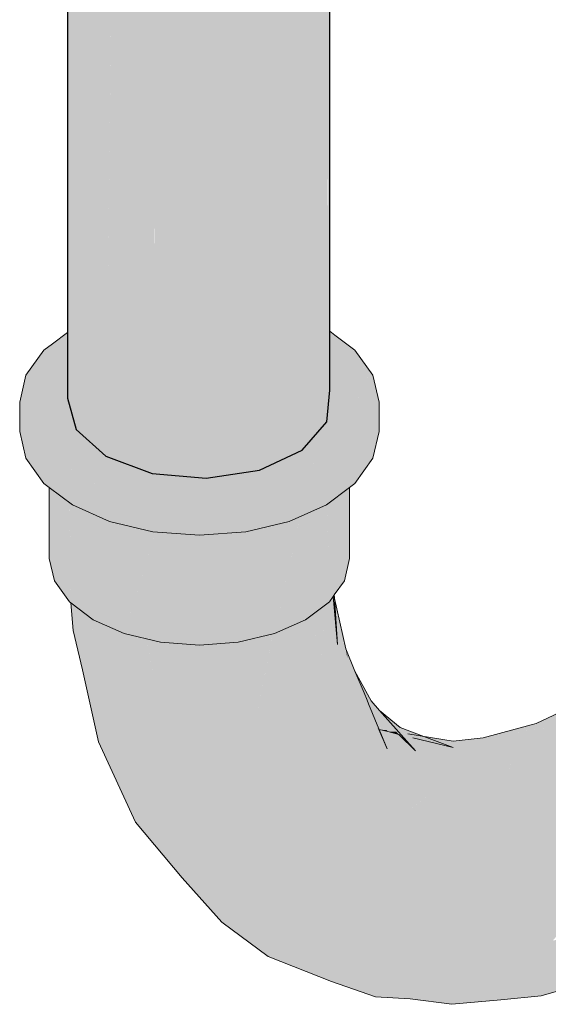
# Model space of a CAD drawing. Header units: millimetres. Extents: x 2 to 902, y -447 to 199.
# Tile 331 of 656: x 68.807 to 69.052, y 95.843 to 96.299. Entities that reach past the tile are written whole.
import ezdxf

# ---------------------------------------------------------------- set-up
doc = ezdxf.new("R2010")
doc.units = ezdxf.units.MM
doc.header["$MEASUREMENT"] = 0
doc.layers.add('AF-Condutos', color=4, linetype='Continuous', lineweight=25)
doc.layers.add('AF-Conexões', color=9, linetype='Continuous', lineweight=18)

msp = doc.modelspace()

# ---------------------------------------------------------------- hatches: boundary and pattern name
at = {"layer": 'AF-Condutos', "linetype": 'Continuous'}
for points in [[(68.82931, 96.15395), (68.82924, 96.12346), (68.83324, 96.10894), (68.8471, 96.09661), (68.86846, 96.0886), (68.8936, 96.0863), (68.91821, 96.0901), (68.89485, 96.17973), (68.8936, 96.18028), (68.87514, 96.18847), (68.86985, 96.19081), (68.86977, 96.18442), (68.86976, 96.19085), (68.86846, 96.19143), (68.86846, 96.18344), (68.86846, 96.19143), (68.86976, 96.19085), (68.86846, 97.9306), (68.84831, 96.20035), (68.84793, 96.16798), (68.8471, 96.16735), (68.83361, 96.15719), (68.83324, 96.15692), (68.83361, 96.15719), (68.8471, 96.16735), (68.84793, 96.16798), (68.86846, 97.9306), (68.8471, 97.93861), (68.86846, 97.9306), (68.86977, 96.18442), (68.8936, 97.9283), (68.86985, 96.19081), (68.87514, 96.18847), (68.8936, 96.18028), (68.8936, 96.20237), (68.8936, 96.18028), (68.89485, 96.17973), (68.91821, 96.0901), (68.90051, 96.17722), (68.89516, 96.20355), (68.90051, 96.17722), (68.91821, 96.0901), (68.91821, 96.16938), (68.91821, 96.0901), (68.93799, 96.09936), (68.91905, 96.169), (68.91821, 96.2209), (68.91905, 96.169), (68.93799, 96.09936), (68.92816, 96.16497), (68.91962, 96.22197), (68.91821, 97.9321), (68.91962, 96.22197), (68.92816, 96.16497), (68.93799, 96.09936), (68.93799, 96.16061), (68.93799, 96.2358), (68.93799, 97.94136), (68.93799, 96.16061), (68.93799, 96.09936), (68.94955, 96.11246), (68.9392, 96.16008), (68.93839, 96.1638), (68.93837, 96.16044), (68.94955, 97.95446), (68.94955, 96.11246), (68.95089, 97.96913), (68.94176, 97.98286), (68.8904, 97.96361), (68.94176, 97.98286), (68.92376, 97.99326), (68.89998, 97.99853), (68.87456, 97.99776), (68.85186, 97.99108), (68.83584, 97.97966), (68.82924, 97.96546), (68.82924, 96.12346), (68.83324, 97.95094)], [(68.95089, 96.1544), (68.95089, 97.96913), (68.94959, 96.15538), (68.94955, 96.11246), (68.95089, 96.12713)], [(68.94955, 97.95446), (68.93839, 96.1638), (68.94955, 96.15541)], [(68.9392, 96.16008), (68.94955, 96.11246), (68.94955, 96.15541), (68.94929, 96.15561), (68.93839, 96.1638)]]:
    msp.add_hatch(color=151, dxfattribs=at).paths.add_polyline_path(points)
at = {"layer": 'AF-Conexões', "linetype": 'Continuous'}
for points in [[(68.95089, 96.1544), (68.95089, 96.15338), (68.95089, 96.15216), (68.95089, 96.14466), (68.95089, 96.12713), (68.95034, 96.1211), (68.94955, 96.11246), (68.93799, 96.09936), (68.94882, 96.10442), (68.93799, 96.09936), (68.93488, 96.0979), (68.92844, 96.09489), (68.92108, 96.09144), (68.91992, 96.0909), (68.91908, 96.09051), (68.91196, 96.07517), (68.92151, 96.08068), (68.94806, 96.09601), (68.94899, 96.1045), (68.94806, 96.09601), (68.95089, 96.10472), (68.95081, 96.10535), (68.94991, 96.11286), (68.95081, 96.10535), (68.95089, 96.10472), (68.95089, 96.10539), (68.95089, 96.10472), (68.94806, 96.09601), (68.95089, 96.09764), (68.95115, 96.10551), (68.95089, 96.11397), (68.95089, 96.12175), (68.95089, 96.11397), (68.95115, 96.10551), (68.95089, 96.09764), (68.95278, 96.10627), (68.95566, 96.11937), (68.95278, 96.10627), (68.95089, 96.09764), (68.95318, 96.10646), (68.95689, 96.12077), (68.95889, 96.10913), (68.95689, 96.12077), (68.95318, 96.10646), (68.95089, 96.09764), (68.95997, 96.10288), (68.95997, 96.10963), (68.95997, 96.10288), (68.97085, 96.10917), (68.96873, 96.11373), (68.96785, 96.11332), (68.96873, 96.11373), (68.95997, 96.12425), (68.96873, 96.11373), (68.96251, 96.12713), (68.95997, 96.13261), (68.9528, 96.14806), (68.96251, 96.12713), (68.9661, 96.13121), (68.96251, 96.12713), (68.97085, 96.10917), (68.95997, 96.10288), (68.91196, 96.07517), (68.95997, 96.09643), (68.91196, 96.07517), (68.84876, 96.07997), (68.82083, 96.09609), (68.82728, 96.09237), (68.84876, 96.07997), (68.84011, 96.0912), (68.84876, 96.07997), (68.85679, 96.08799), (68.85388, 96.08994), (68.84371, 96.09087), (68.85388, 96.08994), (68.85679, 96.08799), (68.85468, 96.08986), (68.83979, 96.09935), (68.83141, 96.10249), (68.82977, 96.1031), (68.83141, 96.10249), (68.83979, 96.09935), (68.85468, 96.08986), (68.85679, 96.08799), (68.85833, 96.08953), (68.84876, 96.07997), (68.85129, 96.07977), (68.88987, 96.07684), (68.8798, 96.08417), (68.88987, 96.07684), (68.90237, 96.07589), (68.91196, 96.07517), (68.91617, 96.08424), (68.91604, 96.08425), (68.91232, 96.08459), (68.91209, 96.08461), (68.90739, 96.08504), (68.8943, 96.07892), (68.90739, 96.08504), (68.91209, 96.08461), (68.91232, 96.08459), (68.91604, 96.08425), (68.91617, 96.08424), (68.91895, 96.09022), (68.9187, 96.09018), (68.91895, 96.09022), (68.91908, 96.09051), (68.91821, 96.0901), (68.8936, 96.0863), (68.88014, 96.08423), (68.8936, 96.0863), (68.89239, 96.08641), (68.892, 96.08645), (68.87929, 96.08454), (68.892, 96.08645), (68.88206, 96.08736), (68.86846, 96.0886), (68.86113, 96.08927), (68.86846, 96.0886), (68.86297, 96.09066), (68.86041, 96.09162), (68.8471, 96.09661), (68.83682, 96.10575), (68.83511, 96.10728), (68.82862, 96.10353), (68.82083, 96.09903), (68.82862, 96.10353), (68.82924, 96.10389), (68.83389, 96.10658), (68.82924, 96.11164), (68.83389, 96.10658), (68.83511, 96.10728), (68.83324, 96.10894), (68.82924, 96.12346), (68.82924, 96.11249), (68.82924, 96.12346), (68.82494, 96.11632), (68.82245, 96.10585), (68.82494, 96.11632), (68.82083, 96.11998), (68.82083, 96.10645), (68.82065, 96.10652), (68.82083, 96.10645), (68.82083, 96.11998), (68.82031, 96.12043), (68.81913, 96.10709), (68.82031, 96.12043), (68.82083, 96.11998), (68.82494, 96.11632), (68.82924, 96.12346), (68.82924, 96.12444), (68.82924, 96.12898), (68.82924, 96.14734), (68.82924, 96.15317), (68.82924, 96.1539), (68.8223, 96.14867), (68.81828, 96.14565), (68.82293, 96.14637), (68.81828, 96.14565), (68.81059, 96.12908), (68.81142, 96.12834), (68.81059, 96.12908), (68.80712, 96.12161), (68.81576, 96.12449), (68.82785, 96.12852), (68.82083, 96.12618), (68.81576, 96.12449), (68.80712, 96.12161), (68.81732, 96.10777), (68.80712, 96.12161), (68.81275, 96.10948), (68.81828, 96.09756), (68.82083, 96.09565), (68.81828, 96.09756), (68.80712, 96.12161), (68.80996, 96.10917), (68.80712, 96.12161), (68.80712, 96.10801), (68.80996, 96.09557), (68.81828, 96.08396), (68.82083, 96.08466), (68.83152, 96.08761), (68.82083, 96.08466), (68.81828, 96.08396), (68.82083, 96.08205), (68.83152, 96.07401), (68.84876, 96.06637), (68.86885, 96.07516), (68.8904, 96.07352), (68.86885, 96.07516), (68.84876, 96.06637), (68.86885, 96.06156), (68.8904, 96.05992), (68.91196, 96.06157), (68.93205, 96.06637), (68.93205, 96.07997), (68.93205, 96.06637), (68.94928, 96.08761), (68.93205, 96.06637), (68.94928, 96.07401), (68.95997, 96.09564), (68.94928, 96.07401), (68.95997, 96.09301), (68.96253, 96.09756), (68.95997, 96.09301), (68.94928, 96.07401), (68.95997, 96.08204), (68.96253, 96.08396), (68.97085, 96.09557), (68.97369, 96.10801), (68.97369, 96.12161), (68.96649, 96.13164), (68.95301, 96.15042), (68.96649, 96.13164), (68.97369, 96.12161), (68.96815, 96.13353), (68.96253, 96.14565), (68.95321, 96.15266)], [(68.80712, 96.12161), (68.81828, 96.14565), (68.80997, 96.13405)], [(68.96253, 96.14565), (68.97369, 96.12161), (68.97085, 96.13405)], [(68.82239, 96.08088), (68.82083, 96.08205), (68.82083, 96.04921), (68.82321, 96.03881), (68.83015, 96.02913), (68.8309, 96.02857), (68.83015, 96.07503), (68.83015, 96.0378), (68.83015, 96.07503), (68.82694, 96.07745), (68.82675, 96.07759), (68.82512, 96.07882), (68.82321, 96.08025)], [(68.95905, 96.08135), (68.95759, 96.08025), (68.95627, 96.07926), (68.95624, 96.07924), (68.95596, 96.07903), (68.95568, 96.07882), (68.95106, 96.07535), (68.95065, 96.07504), (68.95065, 96.06481), (68.94967, 96.0743), (68.95065, 96.02912), (68.95211, 96.0436), (68.95244, 96.03887), (68.95284, 96.03307), (68.95244, 96.03887), (68.95211, 96.0436), (68.9517, 96.03953), (68.95152, 96.03777), (68.95065, 96.02912), (68.95243, 96.03161), (68.95211, 96.03509), (68.95243, 96.03161), (68.95277, 96.03209), (68.9529, 96.03227), (68.95759, 96.03882), (68.95997, 96.04921), (68.95997, 96.08204)], [(68.83032, 96.07454), (68.83032, 96.07491), (68.83015, 96.07503)], [(68.8309, 96.02857), (68.83032, 96.07454), (68.83015, 96.07503), (68.83016, 96.07461)], [(68.8304, 96.0745), (68.84122, 96.02081), (68.84122, 96.06671), (68.84122, 96.06971), (68.83918, 96.07061), (68.83252, 96.07356), (68.83258, 96.07321), (68.83252, 96.07356), (68.83152, 96.07401), (68.83032, 96.07491)], [(68.83032, 96.07491), (68.8309, 96.02857), (68.84122, 96.02081)], [(68.93717, 96.06864), (68.92519, 96.01443), (68.93959, 96.02081), (68.94828, 96.07357), (68.93959, 96.06971)], [(68.94822, 96.07322), (68.93959, 96.02081), (68.95065, 96.02912), (68.94967, 96.07418), (68.94928, 96.07401), (68.94828, 96.07357)], [(68.94967, 96.0743), (68.94928, 96.07401), (68.94967, 96.07418)], [(68.95065, 96.06481), (68.95065, 96.07462), (68.95065, 96.07504), (68.94997, 96.07453), (68.94967, 96.0743), (68.94999, 96.07432), (68.94967, 96.0743), (68.94968, 96.07419)], [(68.84122, 96.06817), (68.84122, 96.02081), (68.85319, 96.0644), (68.85342, 96.06525), (68.85231, 96.06552), (68.84876, 96.06637), (68.84122, 96.06971)], [(68.93692, 96.06753), (68.93717, 96.06864), (68.93205, 96.06637), (68.92519, 96.06473), (68.92519, 96.06332), (68.92519, 96.01443)], [(68.85342, 96.06525), (68.84122, 96.02081), (68.85561, 96.01443), (68.85561, 96.06473)], [(68.85561, 96.06257), (68.85561, 96.01443), (68.86997, 96.06129), (68.87003, 96.06147), (68.86973, 96.06149), (68.86885, 96.06156), (68.85561, 96.06473)], [(68.92276, 96.06415), (68.9084, 96.01042), (68.92519, 96.01443), (68.92519, 96.06473)], [(68.92228, 96.06235), (68.92276, 96.06415), (68.91196, 96.06157), (68.9084, 96.06129), (68.9084, 96.06072), (68.9084, 96.01042)], [(68.87003, 96.06147), (68.85561, 96.01443), (68.8724, 96.01041), (68.8904, 96.00905), (68.8904, 96.05992), (68.88797, 96.06011), (68.8724, 96.06129)], [(68.90597, 96.06111), (68.8904, 96.05992), (68.8904, 96.00905), (68.9084, 96.01042), (68.9084, 96.06129)], [(69.10934, 95.86774), (69.12573, 95.87511), (69.1354, 95.88284), (69.14054, 95.8962), (69.13974, 95.89411), (69.14054, 95.89462), (69.13974, 95.89411), (69.1372, 95.8875), (69.14049, 95.87642), (69.14054, 95.88741), (69.14054, 95.89314), (69.14054, 95.88741), (69.14049, 95.87642), (69.14054, 95.87653), (69.14542, 95.88727), (69.14609, 95.8928), (69.14054, 95.91107), (69.14054, 95.90283), (69.14397, 95.89435), (69.14054, 95.90283), (69.14054, 95.89983), (69.14216, 95.89567), (69.14125, 95.89802), (69.14054, 95.89983), (69.14054, 95.89839), (69.14054, 95.89684), (69.14074, 95.8967), (69.14054, 95.89684), (69.14054, 95.91356), (69.13103, 95.90378), (69.14054, 95.91356), (69.1354, 95.93286), (69.11733, 95.91377), (69.12393, 95.90896), (69.11733, 95.91377), (69.10881, 95.90478), (69.1354, 95.93286), (69.12574, 95.95174), (69.09279, 95.9197), (69.12574, 95.95174), (69.11272, 95.96795), (69.09521, 95.94495), (69.11272, 95.96795), (69.0979, 95.97952), (69.07728, 95.95509), (69.0979, 95.97952), (69.08691, 95.98363), (69.08309, 95.98506), (69.07061, 95.97923), (69.08309, 95.98506), (69.07006, 95.98388), (69.05213, 95.97539), (69.04653, 95.97274), (69.04421, 95.97212), (69.04102, 95.96916), (69.04996, 95.97059), (69.05049, 95.97177), (69.05172, 95.97449), (69.05154, 95.97409), (69.06527, 95.97779), (69.05154, 95.97409), (69.05049, 95.97177), (69.04996, 95.97059), (69.0532, 95.9711), (69.06629, 95.96599), (69.05597, 95.97002), (69.0532, 95.9711), (69.05057, 95.9694), (69.036, 95.95994), (69.05269, 95.95146), (69.036, 95.95994), (69.03318, 95.94768), (69.06517, 95.93962), (69.03318, 95.94768), (69.03477, 95.96002), (69.00808, 95.9616), (68.99444, 95.96676), (68.98353, 95.97089), (68.97388, 95.97877), (68.97623, 95.97613), (68.98519, 95.96831), (68.98815, 95.96781), (69.00626, 95.95575), (69.01458, 95.93983), (69.04196, 95.92895), (69.06875, 95.92233), (69.04196, 95.92895), (69.01458, 95.93983), (69.00939, 95.94976), (69.00626, 95.95575), (68.99997, 95.95746), (69.00626, 95.95575), (68.99144, 95.96562), (68.98815, 95.96781), (68.98708, 95.96799), (68.98836, 95.96695), (68.98936, 95.96613), (68.99323, 95.96296), (68.98936, 95.96613), (68.98836, 95.96695), (68.98708, 95.96799), (68.98519, 95.96831), (68.98123, 95.97176), (68.97623, 95.97613), (68.97775, 95.97441), (68.98031, 95.97211), (68.97775, 95.97441), (68.97953, 95.97241), (68.98099, 95.97077), (68.98282, 95.96871), (68.98439, 95.96844), (68.98282, 95.96871), (68.98328, 95.96818), (68.98394, 95.96744), (68.98609, 95.96692), (68.9829, 95.96769), (68.99053, 95.96002), (68.98394, 95.96744), (68.97769, 95.96895), (68.97863, 95.96723), (68.98221, 95.96062), (68.97863, 95.96723), (68.97769, 95.96895), (68.97453, 95.96971), (68.97361, 95.96994), (68.97749, 95.96097), (68.98343, 95.92933), (68.9885, 95.94903), (68.98631, 95.94055), (68.98619, 95.94006), (68.98343, 95.92933), (68.9889, 95.93355), (68.98923, 95.9338), (68.99454, 95.93789), (68.99702, 95.93979), (69.02066, 95.91384), (69.05313, 95.90727), (69.02066, 95.91384), (68.99702, 95.93979), (68.98343, 95.92933), (69.00547, 95.90307), (68.98343, 95.92933), (68.97749, 95.96097), (68.96395, 95.97502), (68.96715, 95.94653), (68.96395, 95.97502), (68.95821, 96.0073), (68.95277, 96.03209), (68.95243, 96.03161), (68.95448, 96.0093), (68.95191, 96.03007), (68.9513, 96.02961), (68.95191, 96.03007), (68.95448, 96.0093), (68.95299, 96.03089), (68.95297, 96.03115), (68.95277, 96.03209), (68.95182, 96.03076), (68.95124, 96.02996), (68.95065, 96.02912), (68.94877, 96.02772), (68.94868, 96.02638), (68.94686, 96.00059), (68.95335, 95.96177), (68.94686, 96.00059), (68.94218, 96.02195), (68.94203, 96.02264), (68.93959, 96.02081), (68.93917, 96.02062), (68.93914, 96.02047), (68.93343, 95.98802), (68.92693, 96.01484), (68.92685, 96.01516), (68.92519, 96.01443), (68.92443, 96.01424), (68.9244, 96.01407), (68.91562, 95.96887), (68.93535, 95.94967), (68.96276, 95.92342), (68.93535, 95.94967), (68.91562, 95.96887), (68.90729, 96.01033), (68.90459, 96.01013), (68.89407, 95.97998), (68.90573, 95.94353), (68.92331, 95.92401), (68.94472, 95.91717), (68.92331, 95.92401), (68.90573, 95.94353), (68.89407, 95.97998), (68.88635, 96.00935), (68.8837, 96.00955), (68.87312, 95.97623), (68.88735, 95.93954), (68.911, 95.90615), (68.93361, 95.89915), (68.95679, 95.8926), (68.9855, 95.89892), (68.95679, 95.8926), (68.93361, 95.89915), (68.911, 95.90615), (68.88735, 95.93954), (68.87312, 95.97623), (68.86566, 96.01202), (68.86236, 96.01282), (68.84999, 95.98837), (68.83878, 96.02264), (68.8353, 96.02526), (68.83208, 96.02768), (68.8309, 96.02857), (68.83193, 96.01587), (68.8363, 95.99764), (68.8569, 95.95558), (68.87219, 95.93843), (68.8569, 95.95558), (68.8363, 95.99764), (68.84364, 95.96416), (68.86778, 95.92638), (68.88941, 95.90992), (68.86778, 95.92638), (68.84364, 95.96416), (68.86074, 95.92705), (68.88248, 95.90127), (68.912, 95.88591), (68.94943, 95.86998), (68.98108, 95.87704), (69.00267, 95.8834), (69.02733, 95.88194), (69.05075, 95.88913), (69.02733, 95.88194), (69.00267, 95.8834), (68.98108, 95.87704), (68.94943, 95.86998), (68.912, 95.88591), (68.88248, 95.90127), (68.90075, 95.88064), (68.92556, 95.86722), (68.90075, 95.88064), (68.92229, 95.86483), (68.95163, 95.85326), (68.97364, 95.8543), (68.99889, 95.86097), (68.97364, 95.8543), (68.95163, 95.85326), (68.97205, 95.84609), (68.98812, 95.84523), (69.00064, 95.8503), (69.02394, 95.85736), (69.00064, 95.8503), (68.98812, 95.84523), (69.00734, 95.84262), (69.03018, 95.84471), (69.04085, 95.85213), (69.03018, 95.84471), (69.04885, 95.84657), (69.06828, 95.8547), (69.04885, 95.84657), (69.08722, 95.85779), (69.10241, 95.86981), (69.08958, 95.87743), (69.05415, 95.87218), (69.07594, 95.89542), (69.08747, 95.88022), (69.09016, 95.87825), (69.08747, 95.88022), (69.08958, 95.87743), (69.09063, 95.87791), (69.11818, 95.89059), (69.09063, 95.87791), (69.08958, 95.87743), (69.09719, 95.87291), (69.0979, 95.87261), (69.099, 95.87214), (69.10292, 95.87047), (69.099, 95.87214), (69.0979, 95.87261), (69.09719, 95.87291), (69.0988, 95.87195), (69.10241, 95.86981), (69.1032, 95.87035), (69.10241, 95.86981), (69.10349, 95.87023), (69.10241, 95.86981), (69.10209, 95.86955), (69.10532, 95.8672), (69.1077, 95.86844), (69.109, 95.86789), (69.1077, 95.86844), (69.10532, 95.8672), (69.10209, 95.86955), (69.08722, 95.85779), (69.10639, 95.86642)], [(68.95297, 96.03115), (68.9529, 96.03227), (68.95277, 96.03209)], [(68.94686, 96.00059), (68.94877, 96.02772), (68.94203, 96.02264)], [(68.83907, 96.02176), (68.84999, 95.98837), (68.84783, 96.01583), (68.84766, 96.01795), (68.84577, 96.01879), (68.84122, 96.02081), (68.83878, 96.02264)], [(68.84779, 96.0163), (68.84999, 95.98837), (68.86179, 96.01169), (68.85561, 96.01443), (68.84766, 96.01795)], [(68.93343, 95.98802), (68.93917, 96.02062), (68.92685, 96.01516)], [(68.86179, 96.01169), (68.86236, 96.01282), (68.85976, 96.01344), (68.85561, 96.01443)], [(68.8659, 96.01091), (68.87312, 95.97623), (68.88316, 96.00784), (68.8837, 96.00955), (68.87906, 96.00991), (68.8724, 96.01041), (68.86566, 96.01202)], [(68.92391, 96.0116), (68.92443, 96.01424), (68.9084, 96.01042), (68.90729, 96.01033), (68.90732, 96.01016), (68.91562, 95.96887)], [(68.90386, 96.00802), (68.90459, 96.01013), (68.8904, 96.00905), (68.88635, 96.00935), (68.88651, 96.00875), (68.89407, 95.97998)], [(68.95821, 96.0073), (68.95873, 96.00438), (68.95924, 96.00318)], [(68.97363, 95.97024), (68.96878, 95.98189), (68.96812, 95.98349), (68.96671, 95.98685), (68.96253, 95.99691), (68.95821, 96.0073), (68.95969, 96.00214), (68.96042, 96.00045), (68.96591, 95.98777), (68.96718, 95.98482), (68.96756, 95.98394), (68.96819, 95.98249), (68.96756, 95.98394), (68.96718, 95.98482), (68.96591, 95.98777), (68.96042, 96.00045), (68.95969, 96.00214), (68.95821, 96.0073), (68.95924, 96.00318), (68.95897, 96.00381), (68.95873, 96.00438), (68.959, 96.00366), (68.95934, 96.00278), (68.959, 96.00366), (68.9591, 96.00324), (68.959, 96.00366), (68.95873, 96.00438), (68.95885, 96.0037), (68.95958, 96.00103), (68.96203, 95.99213), (68.95958, 96.00103), (68.96137, 95.99288), (68.95958, 96.00103), (68.95885, 96.0037), (68.96062, 95.99372), (68.96182, 95.99083), (68.9632, 95.98751), (68.96182, 95.99083), (68.96062, 95.99372), (68.96141, 95.98931), (68.96236, 95.98835), (68.96241, 95.98815), (68.96236, 95.98835), (68.96141, 95.98931), (68.96148, 95.98891), (68.96262, 95.98716), (68.97311, 95.97111), (68.96263, 95.98715), (68.96543, 95.97436), (68.97319, 95.97092), (68.96543, 95.97436), (68.96545, 95.97428), (68.96395, 95.97502), (68.96546, 95.97423), (68.96395, 95.97502), (68.96568, 95.97322), (68.9674, 95.97144), (68.96758, 95.97125), (68.97749, 95.96097), (68.97377, 95.9699), (68.96949, 95.97094), (68.97361, 95.96994), (68.97359, 95.96999), (68.97287, 95.97037), (68.97347, 95.97027), (68.97344, 95.97034), (68.97347, 95.97027)], [(68.96998, 95.98318), (68.96253, 95.99691), (68.96286, 95.99612), (68.97054, 95.9815), (68.97388, 95.97877)], [(68.96921, 95.98404), (68.96286, 95.99612), (68.96671, 95.98685)], [(68.96395, 95.97502), (68.96545, 95.97428), (68.96543, 95.97436), (68.96263, 95.98715), (68.96148, 95.98891)], [(68.98284, 95.96775), (68.97769, 95.96895), (68.9829, 95.96769), (68.98394, 95.96744), (68.98282, 95.96871), (68.97388, 95.97877), (68.97116, 95.981), (68.97054, 95.9815), (68.97133, 95.98068), (68.97054, 95.9815), (68.97143, 95.98051), (68.97054, 95.9815), (68.96921, 95.98404), (68.96673, 95.98682), (68.96698, 95.98621), (68.96778, 95.9843), (68.96812, 95.98349), (68.9683, 95.98334), (68.96812, 95.98349), (68.96858, 95.98238), (68.96878, 95.98189), (68.96997, 95.97902), (68.97029, 95.97827), (68.97363, 95.97024), (68.97366, 95.97017), (68.97453, 95.96971), (68.97434, 95.97012), (68.96911, 95.98156), (68.97453, 95.96971), (68.97125, 95.9794), (68.9744, 95.97011), (68.97295, 95.9777), (68.9817, 95.96889), (68.97295, 95.9777), (68.97733, 95.96962), (68.97295, 95.9777), (68.9744, 95.97011), (68.97754, 95.96923), (68.9744, 95.97011), (68.97453, 95.96971), (68.97768, 95.96897)], [(69.036, 95.95994), (69.0532, 95.9711), (69.02188, 95.9661), (69.00799, 95.9645), (68.98708, 95.96799), (68.98936, 95.96613), (69.00808, 95.9616)], [(69.04317, 95.97115), (69.04421, 95.97212), (69.02188, 95.9661), (69.0379, 95.96866), (69.04102, 95.96916)], [(68.97287, 95.97037), (68.97359, 95.96999), (68.97347, 95.97027)], [(68.97347, 95.97027), (68.97359, 95.96999), (68.97363, 95.97024)], [(68.97359, 95.96999), (68.97377, 95.9699), (68.97363, 95.97024)], [(68.97377, 95.9699), (68.97359, 95.96999), (68.97361, 95.96994)], [(68.97453, 95.96971), (68.97366, 95.97017), (68.97377, 95.9699)], [(68.97377, 95.9699), (68.97769, 95.96895), (68.97733, 95.96962)], [(68.97769, 95.96895), (68.9829, 95.96769), (68.9817, 95.96889)], [(69.036, 95.95994), (69.03477, 95.96002), (69.03372, 95.95189), (69.03318, 95.94768), (69.03411, 95.95174), (69.03597, 95.95982)]]:
    msp.add_hatch(color=161, dxfattribs=at).paths.add_polyline_path(points)

# ---------------------------------------------------------------- linework, layer by layer
at = {"layer": 'AF-Condutos'}
for p, q in [((68.95089, 96.1544), (68.95089, 97.96913)), ((68.82924, 97.96546), (68.82924, 96.12346)), ((68.95089, 96.12713), (68.95089, 96.1544)), ((68.94955, 96.11246), (68.95089, 96.12713)), ((68.82924, 96.12346), (68.83324, 96.10894)), ((68.93799, 96.09936), (68.94955, 96.11246)), ((68.83324, 96.10894), (68.8471, 96.09661)), ((68.91821, 96.0901), (68.93799, 96.09936)), ((68.8471, 96.09661), (68.86846, 96.0886)), ((68.8936, 96.0863), (68.91821, 96.0901)), ((68.86846, 96.0886), (68.8936, 96.0863))]:
    msp.add_line(p, q, dxfattribs=at)
at = {"layer": 'AF-Conexões'}
for p, q in [((68.82924, 96.1539), (68.8223, 96.14867)), ((68.95321, 96.15266), (68.95089, 96.1544)), ((68.8223, 96.14867), (68.81828, 96.14565)), ((68.96253, 96.14565), (68.95321, 96.15266)), ((68.81828, 96.14565), (68.80997, 96.13405)), ((68.97085, 96.13405), (68.96253, 96.14565)), ((68.80997, 96.13405), (68.80712, 96.12161)), ((68.97369, 96.12161), (68.97085, 96.13405)), ((68.80712, 96.12161), (68.80712, 96.10801)), ((68.97369, 96.10801), (68.97369, 96.12161)), ((68.80712, 96.10801), (68.80996, 96.09557)), ((68.97085, 96.09557), (68.97369, 96.10801)), ((68.80996, 96.09557), (68.81828, 96.08396)), ((68.96253, 96.08396), (68.97085, 96.09557)), ((68.81828, 96.08396), (68.82083, 96.08205)), ((68.82083, 96.08205), (68.82083, 96.04921)), ((68.82083, 96.08205), (68.83152, 96.07401)), ((68.94928, 96.07401), (68.95997, 96.08204)), ((68.95997, 96.08204), (68.96253, 96.08396)), ((68.95997, 96.04921), (68.95997, 96.08204)), ((68.83152, 96.07401), (68.84876, 96.06637)), ((68.93205, 96.06637), (68.94928, 96.07401)), ((68.84876, 96.06637), (68.86885, 96.06156)), ((68.91196, 96.06157), (68.93205, 96.06637)), ((68.86885, 96.06156), (68.8904, 96.05992)), ((68.8904, 96.05992), (68.91196, 96.06157)), ((68.82083, 96.04921), (68.82321, 96.03881)), ((68.95759, 96.03882), (68.95997, 96.04921)), ((68.82321, 96.03881), (68.83015, 96.02913)), ((68.9529, 96.03227), (68.95759, 96.03882)), ((68.95065, 96.02912), (68.95243, 96.03161)), ((68.95243, 96.03161), (68.95277, 96.03209)), ((68.95243, 96.03161), (68.95448, 96.0093)), ((68.95277, 96.03209), (68.9529, 96.03227)), ((68.95821, 96.0073), (68.95277, 96.03209)), ((68.95297, 96.03115), (68.9529, 96.03227)), ((68.95299, 96.03089), (68.95297, 96.03115)), ((68.95448, 96.0093), (68.95299, 96.03089)), ((68.83015, 96.02913), (68.8309, 96.02857)), ((68.8309, 96.02857), (68.84122, 96.02081)), ((68.8309, 96.02857), (68.83193, 96.01587)), ((68.93959, 96.02081), (68.95065, 96.02912)), ((68.84122, 96.02081), (68.85561, 96.01443)), ((68.92519, 96.01443), (68.93959, 96.02081)), ((68.83193, 96.01587), (68.8363, 95.99764)), ((68.85561, 96.01443), (68.8724, 96.01041)), ((68.9084, 96.01042), (68.92519, 96.01443)), ((68.8724, 96.01041), (68.8904, 96.00905)), ((68.8904, 96.00905), (68.9084, 96.01042)), ((68.96253, 95.99691), (68.95821, 96.0073)), ((68.8363, 95.99764), (68.84364, 95.96416)), ((68.96671, 95.98685), (68.96253, 95.99691)), ((68.96998, 95.98318), (68.96253, 95.99691)), ((68.96812, 95.98349), (68.96671, 95.98685)), ((68.96878, 95.98189), (68.96812, 95.98349)), ((68.97363, 95.97024), (68.96878, 95.98189)), ((68.97388, 95.97877), (68.96998, 95.98318)), ((69.07006, 95.98388), (69.05213, 95.97539)), ((68.98282, 95.96871), (68.97388, 95.97877)), ((68.98353, 95.97089), (68.97388, 95.97877)), ((69.05213, 95.97539), (69.04653, 95.97274)), ((68.99444, 95.96676), (68.98353, 95.97089)), ((69.04421, 95.97212), (69.02188, 95.9661)), ((69.04653, 95.97274), (69.04421, 95.97212)), ((68.97361, 95.96994), (68.97749, 95.96097)), ((68.97377, 95.9699), (68.97363, 95.97024)), ((68.97749, 95.96097), (68.97377, 95.9699)), ((68.97377, 95.9699), (68.97769, 95.96895)), ((68.97769, 95.96895), (68.9829, 95.96769)), ((68.98394, 95.96744), (68.98282, 95.96871)), ((68.9829, 95.96769), (68.99053, 95.96002)), ((68.99053, 95.96002), (68.98394, 95.96744)), ((69.00799, 95.9645), (68.98708, 95.96799)), ((68.98936, 95.96613), (69.00808, 95.9616)), ((69.00808, 95.9616), (68.99444, 95.96676)), ((69.02188, 95.9661), (69.00799, 95.9645)), ((68.84364, 95.96416), (68.86074, 95.92705)), ((68.86074, 95.92705), (68.88248, 95.90127)), ((68.88248, 95.90127), (68.90075, 95.88064)), ((68.90075, 95.88064), (68.92229, 95.86483)), ((68.92229, 95.86483), (68.95163, 95.85326)), ((69.04885, 95.84657), (69.08722, 95.85779)), ((68.95163, 95.85326), (68.97205, 95.84609)), ((68.97205, 95.84609), (68.98812, 95.84523)), ((68.98812, 95.84523), (69.00734, 95.84262)), ((69.00734, 95.84262), (69.03018, 95.84471)), ((69.03018, 95.84471), (69.04885, 95.84657))]:
    msp.add_line(p, q, dxfattribs=at)

doc.saveas('drawing.dxf')
